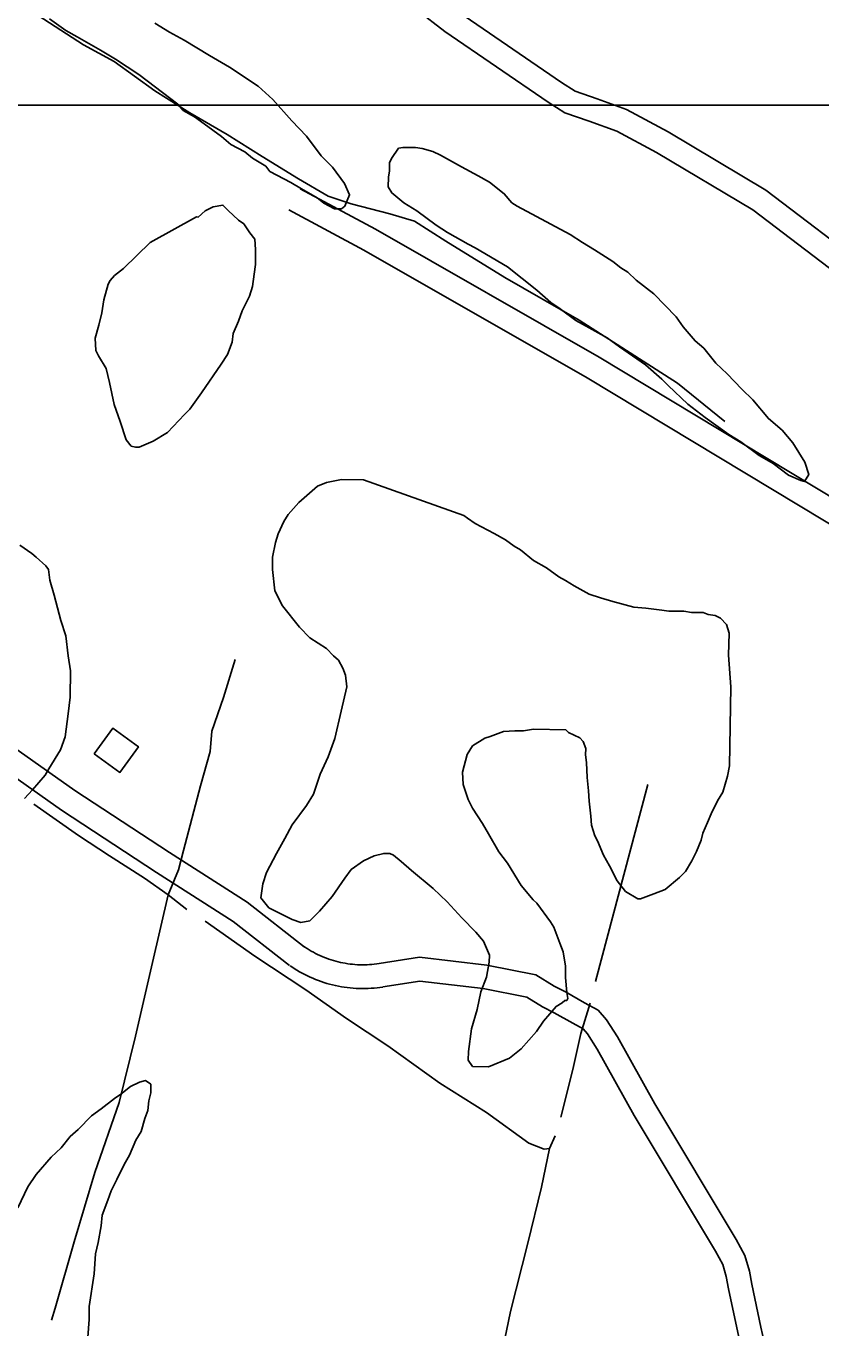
# Model space of a CAD drawing. Extents: x 3263578 to 3301413, y 764927 to 798602.
# Drawn here: x 3273959 to 3274964, y 780343 to 781990 of the extents above; entities that cross this region are included whole.
import ezdxf

# ---------------------------------------------------------------- set-up
doc = ezdxf.new("R2010")
doc.units = 0
for name, color, linetype in [('V-BLDG-OTLN', 7, 'Continuous'), ('V-GRID-MAJR', 7, 'Continuous'), ('V-ROAD-CNTR', 7, 'Continuous'), ('V-SITE-VEGE', 7, 'Continuous'), ('V-TOPO-SHOR', 7, 'Continuous')]:
    doc.layers.add(name, color=color, linetype=linetype)

msp = doc.modelspace()

# ---------------------------------------------------------------- linework, layer by layer
at = {"layer": 'V-BLDG-OTLN'}
msp.add_lwpolyline([(3274045.1, 781069), (3274077.5, 781045.6), (3274100.9, 781078), (3274068.5, 781101.4)], close=True, dxfattribs=at)
at = {"layer": 'V-GRID-MAJR'}
msp.add_spline([(3267730.5, 781891.4), (3270351, 781890.6), (3275592.2, 781889.4), (3280833.3, 781889.1), (3286074.5, 781889.4), (3291315.6, 781890.6), (3296556.8, 781892.5), (3299177.4, 781893.7)], degree=3, dxfattribs=at)
at = {"layer": 'V-ROAD-CNTR'}
for points in [[(3276397.6, 780862.3), (3276328.1, 780904.8), (3275724.4, 781268.5), (3275388.4, 781475.9), (3275248.5, 781563.2), (3275221.9, 781576.8), (3275206, 781584.5), (3275186.8, 781587.8), (3275169.2, 781594.2), (3275084.6, 781615.2), (3275067.2, 781622.2), (3275046.3, 781633.2), (3275032.7, 781640.6), (3275012.3, 781655.3), (3274877.9, 781757.4), (3274756.4, 781829.8), (3274705.9, 781856.6), (3274670.9, 781869.3), (3274640.3, 781880), (3274619.4, 781893.2), (3274488.4, 781982.9), (3274453.6, 782009.6)], [(3276413.3, 780887.9), (3276343.6, 780930.5), (3275740, 781294.1), (3275404.3, 781501.4), (3275263.3, 781589.4), (3275235.2, 781603.7), (3275215.3, 781613.3), (3275194.6, 781616.9), (3275178, 781623), (3275093.9, 781643.8), (3275079.8, 781649.5), (3275060.5, 781659.6), (3275048.7, 781666.1), (3275030.1, 781679.4), (3274894.7, 781782.3), (3274771.1, 781855.9), (3274718.1, 781884.1), (3274681, 781897.6), (3274653.5, 781907.2), (3274635.9, 781918.3), (3274506, 782007.1)], [(3276082.8, 780431.3), (3275895.2, 780575.1), (3275891.5, 780578.9), (3275891.5, 780578.7), (3275956, 780668.8), (3275966, 780695.5), (3275968, 780715.7), (3275968.7, 780730.3), (3275966.4, 780747), (3275962.1, 780762.3), (3275955.1, 780776), (3275947.7, 780789.4), (3275941.3, 780799.1), (3275933.5, 780807.9), (3275921.4, 780821.2), (3275893.8, 780839.1), (3275352.3, 781167.6), (3274683.6, 781570.7), (3274400.6, 781732.7), (3274305.5, 781783.7)], [(3276064.6, 780407.5), (3275875.1, 780552.7), (3275861.2, 780567.2), (3275861.8, 780588.8), (3275929.3, 780683), (3275936.5, 780702.4), (3275938.1, 780717.9), (3275938.6, 780728.9), (3275937, 780740.9), (3275934, 780751.2), (3275928.6, 780762), (3275922, 780773.9), (3275917.4, 780780.9), (3275911.2, 780787.9), (3275901.9, 780798.1), (3275877.8, 780813.7), (3275336.8, 781141.9), (3274668.4, 781544.8), (3274386.1, 781706.4), (3274291.3, 781757.3)], [(3274310.5, 780825.2), (3274238.3, 780881.5), (3274140.2, 780944.2), (3274020.4, 781022.7), (3273747.2, 781215.6), (3273639.5, 781321.2), (3273416.9, 781461.4)], [(3274292.1, 780801.6), (3274220.9, 780857), (3274123.9, 780919), (3274003.5, 780997.9), (3273727.9, 781192.5), (3273620.8, 781297.6), (3273400.9, 781436)], [(3274405.6, 780803.9), (3274402.4, 780803.5), (3274399.3, 780803.1), (3274396.3, 780802.8), (3274393.2, 780802.5), (3274390.1, 780802.4), (3274387.1, 780802.3), (3274384, 780802.3), (3274380.9, 780802.3), (3274377.9, 780802.4), (3274374.8, 780802.6), (3274371.7, 780802.9), (3274368.7, 780803.3), (3274365.7, 780803.7), (3274362.6, 780804.2), (3274359.6, 780804.7), (3274356.6, 780805.3), (3274353.6, 780806), (3274350.6, 780806.8), (3274347.7, 780807.6), (3274344.7, 780808.5), (3274341.8, 780809.5), (3274338.9, 780810.5), (3274336.1, 780811.6), (3274333.2, 780812.8), (3274330.4, 780814), (3274327.6, 780815.3), (3274324.9, 780816.7), (3274322.2, 780818.2), (3274319.5, 780819.6), (3274316.8, 780821.2), (3274314.2, 780822.8), (3274311.6, 780824.5), (3274309.8, 780825.8)], [(3275085.8, 780103.3), (3274929.4, 780262.6), (3274912.9, 780287.6), (3274901.2, 780308.7), (3274892.6, 780325.5), (3274888.4, 780343.9), (3274876.7, 780398.3), (3274873.8, 780414.6), (3274868.2, 780434.8), (3274857, 780454.9), (3274754, 780626.6), (3274706.8, 780711.1), (3274693, 780732.9), (3274682.6, 780744.8), (3274665.2, 780754.4), (3274641.1, 780768.2), (3274626.7, 780775.4), (3274603.4, 780789.6), (3274541.5, 780802), (3274456.3, 780811.9), (3274405.4, 780803.9)], [(3274410, 780774.2), (3274406.4, 780773.7), (3274402.7, 780773.3), (3274398.9, 780772.9), (3274395.1, 780772.6), (3274391.4, 780772.4), (3274387.6, 780772.3), (3274383.8, 780772.3), (3274380.1, 780772.3), (3274376.3, 780772.5), (3274372.5, 780772.7), (3274368.8, 780773.1), (3274365, 780773.5), (3274361.3, 780774), (3274357.6, 780774.6), (3274353.8, 780775.3), (3274350.1, 780776), (3274346.5, 780776.9), (3274342.8, 780777.8), (3274339.2, 780778.8), (3274335.6, 780779.9), (3274332, 780781.1), (3274328.5, 780782.4), (3274324.9, 780783.8), (3274321.5, 780785.2), (3274318, 780786.7), (3274314.6, 780788.3), (3274311.2, 780790), (3274307.9, 780791.8), (3274304.6, 780793.6), (3274301.3, 780795.5), (3274298.1, 780797.5), (3274295, 780799.6), (3274292.9, 780801)], [(3275066.3, 780080.3), (3274906, 780243.7), (3274887.2, 780272.1), (3274874.7, 780294.7), (3274864.2, 780315.2), (3274859.1, 780337.4), (3274847.3, 780392.5), (3274844.5, 780407.9), (3274840.2, 780423.3), (3274831, 780439.9), (3274728, 780611.6), (3274681.1, 780695.7), (3274668.9, 780714.9), (3274663.5, 780721.1), (3274650.5, 780728.3), (3274627, 780741.7), (3274612.2, 780749.1), (3274592.3, 780761.2), (3274536.9, 780772.3), (3274456.9, 780781.6), (3274410.1, 780774.3)]]:
    msp.add_lwpolyline(points, dxfattribs=at)
at = {"layer": 'V-SITE-VEGE'}
for points in [[(3274235.5, 781830.5), (3274217.9, 781839.7), (3274205.8, 781849.9), (3274183.9, 781865.8), (3274171.8, 781874.9), (3274157.5, 781882.9), (3274150.9, 781890.8), (3274142.1, 781897.6), (3274101.5, 781928.2), (3274071.8, 781947.6), (3274053.1, 781959), (3274023.4, 781976.2), (3274009.1, 781984.2), (3273988.2, 781998.9)], [(3274121.5, 781993.5), (3274140.2, 781982.1), (3274158.9, 781971.8), (3274190.8, 781952.4), (3274216.1, 781937.5), (3274252.4, 781913.6), (3274271, 781896.6), (3274295, 781869.6), (3274313.6, 781850.4), (3274332.1, 781825.6), (3274346.3, 781811), (3274361.6, 781790.7), (3274368, 781776.2), (3274362.2, 781761.8), (3274357.7, 781758.6), (3274348.8, 781758.7), (3274335.6, 781765.6), (3274326.8, 781772.4), (3274307, 781783.8), (3274293.8, 781791.8), (3274267.3, 781805.6), (3274261.9, 781812.3), (3274245.4, 781822.6), (3274235.5, 781830.5)], [(3274659.2, 781089.3), (3274644.9, 781096.1), (3274641.6, 781099.5), (3274600.5, 781100.2), (3274588.2, 781098.2), (3274577.1, 781098.3), (3274562.7, 781097.5), (3274545.9, 781091.1), (3274539.2, 781089), (3274523.5, 781079.2), (3274516.6, 781068.2), (3274510.7, 781046.1), (3274511.6, 781030.5), (3274517.9, 781011.5), (3274523.3, 781000.3), (3274536.3, 780981.2), (3274543.9, 780967.8), (3274556.9, 780945.3), (3274567.8, 780930.7), (3274585.1, 780902.7), (3274600.3, 780884.6), (3274604.7, 780880.1), (3274622.1, 780856.5), (3274626.5, 780849.8), (3274633.9, 780829.6), (3274638.2, 780818.5), (3274641.2, 780800.6), (3274641, 780786.2), (3274642.9, 780767.3), (3274643.9, 780759.5), (3274642.7, 780757.3), (3274640.5, 780757.3), (3274637.1, 780754), (3274629.3, 780749.7), (3274613.4, 780731.1), (3274604.3, 780717.9), (3274585.1, 780696), (3274570.5, 780684), (3274543.6, 780673.3), (3274523.6, 780673.6), (3274518.2, 780681.5), (3274518.4, 780692.6), (3274522.2, 780721.4), (3274529.2, 780745.8), (3274534, 780767.9), (3274541, 780786.7), (3274544.6, 780805.5), (3274544.8, 780814.4), (3274537.3, 780832.3), (3274527.5, 780843.6), (3274510, 780861.6), (3274491.4, 780881.9), (3274473.9, 780898.9), (3274446.5, 780921.5), (3274433.3, 780932.9), (3274423.5, 780940.8), (3274419.1, 780943.1), (3274411.3, 780943.2), (3274399, 780940.1), (3274385.6, 780933.6), (3274369.8, 780922.8), (3274361.9, 780911.8), (3274346, 780888.7), (3274330.1, 780870.1), (3274317.7, 780858.1), (3274306.5, 780856), (3274295.5, 780859.5), (3274265.7, 780874.4), (3274255.9, 780886.8), (3274258.4, 780904.6), (3274263.1, 780918.9), (3274275.7, 780943.2), (3274286, 780961.9), (3274295.2, 780979.5), (3274313.4, 781003.7), (3274322.5, 781018), (3274330.7, 781043.4), (3274341, 781065.5), (3274349.2, 781088.7), (3274357.5, 781123), (3274364.7, 781154), (3274362.7, 781168.5), (3274359.5, 781177.4), (3274354.1, 781187.5), (3274347.5, 781193.1), (3274338.8, 781202.2), (3274317.9, 781215.8), (3274304.8, 781229.4), (3274283, 781256.4), (3274273.3, 781275.5), (3274270.4, 781302.2), (3274270.6, 781317.7), (3274274.3, 781336.6), (3274277.8, 781347.6), (3274284.7, 781363.1), (3274290.4, 781371.8), (3274304, 781387.2), (3274327.6, 781407.9), (3274338.8, 781412.2), (3274357.8, 781416.3), (3274385.5, 781415.9)], [(3274385.5, 781415.9), (3274512.6, 781370.5), (3274517, 781367.1), (3274526.9, 781360.3), (3274551.1, 781347.7), (3274565.4, 781339.7), (3274576.4, 781331.7), (3274584.1, 781327.1), (3274600.6, 781313.5), (3274617.1, 781304.4), (3274632.5, 781293), (3274641.3, 781288.4), (3274652.3, 781281.6), (3274671, 781271.3), (3274685.4, 781266.6), (3274700.9, 781261.9), (3274727.4, 781254.8), (3274742.9, 781253.5), (3274762.9, 781250.9), (3274771.8, 781249.7), (3274790.7, 781249.4), (3274800.6, 781248.1), (3274815.1, 781247.9), (3274821.7, 781245.5), (3274830.6, 781244.3), (3274837.2, 781240.8), (3274844.8, 781232.9), (3274848, 781221.8), (3274847.5, 781194), (3274850.2, 781154), (3274848.6, 781054), (3274846.2, 781040.7), (3274840.3, 781020.8), (3274833.5, 781009.8), (3274825.4, 780993.2), (3274820.8, 780982.2), (3274815, 780969), (3274812.7, 780960.1), (3274806.9, 780945.8), (3274801.1, 780933.6), (3274793.1, 780920.4), (3274785.2, 780912.8), (3274767.2, 780897.5), (3274752.7, 780892.2), (3274735.9, 780885.8), (3274732.6, 780885.8), (3274717.2, 780895), (3274706.3, 780908.5), (3274696.6, 780927.5), (3274689, 780941), (3274681.5, 780958.9), (3274678.3, 780965.6), (3274674.1, 780979), (3274673.2, 780990.1), (3274671.2, 781009.1), (3274670.3, 781022.4), (3274668.4, 781039.1), (3274667.6, 781058), (3274666.6, 781068), (3274666.8, 781075.8), (3274663.6, 781084.7), (3274659.2, 781089.3)], [(3273950.9, 781332.9), (3273966.2, 781322.6), (3273971.7, 781318.1), (3273983.8, 781306.8), (3273987, 781302.3), (3273989, 781288.9), (3273994.3, 781269.9), (3274002.7, 781237.6), (3274009, 781218.6), (3274011.9, 781193), (3274015, 781174), (3274014.4, 781140.7), (3274011.9, 781119.6), (3274008.1, 781090.8), (3274002.3, 781074.2), (3273987.4, 781050), (3273982.9, 781042.3), (3273967, 781023.7), (3273956.8, 781012.7)], [(3273948.5, 780495.1), (3273961.2, 780521.5), (3273971.4, 780536.9), (3273990.7, 780558.9), (3274003.1, 780570.9), (3274014.4, 780585.1), (3274024.5, 780593.9), (3274041.5, 780611.4), (3274053.9, 780620.1), (3274070.7, 780633.1), (3274078.6, 780638.6), (3274091, 780648.4), (3274102.2, 780653.7), (3274110, 780655.8), (3274116.6, 780651.3), (3274116.4, 780640.2), (3274114, 780630.2), (3274112.7, 780618), (3274109.2, 780608.1), (3274104.5, 780591.5), (3274097.7, 780580.5), (3274089.6, 780561.7), (3274082.7, 780549.6), (3274073.5, 780530.9), (3274066.6, 780516.5), (3274062, 780504.4), (3274055, 780485.6), (3274053.7, 780472.3), (3274050, 780451.2), (3274046.5, 780436.8), (3274045, 780411.3), (3274038.7, 780370.3), (3274038.5, 780353.6), (3274037, 780331.4)]]:
    msp.add_lwpolyline(points, dxfattribs=at)
for points in [[(3274580, 781761.7), (3274647.2, 781726.1), (3274662.6, 781715.9), (3274678, 781706.7), (3274701.1, 781691.9), (3274711, 781684), (3274719.8, 781678.3), (3274730.7, 781668.1), (3274752.7, 781651.1), (3274781.1, 781621.8), (3274789.8, 781609.4), (3274805, 781591.4), (3274816, 781582.3), (3274831.2, 781563.2), (3274845.5, 781549.6), (3274864.1, 781530.4), (3274878.3, 781516.9), (3274897.9, 781493.2), (3274915.4, 781478.5), (3274928.5, 781462.7), (3274943.7, 781438), (3274949, 781422.4), (3274943.3, 781413.6), (3274938.9, 781414.8), (3274923.4, 781421.7), (3274903.7, 781436.5), (3274886, 781446.7), (3274863, 781463.8), (3274847.6, 781472.9), (3274817.9, 781494.5), (3274796, 781511.5), (3274770.8, 781535.2), (3274763.1, 781543.2), (3274742.3, 781561.3), (3274709.4, 781584), (3274694, 781595.4), (3274670.9, 781608), (3274654.3, 781617.1), (3274634.6, 781631.9), (3274622.5, 781639.9), (3274604.9, 781655.7), (3274567.6, 781685.2), (3274526.9, 781709.2), (3274518.1, 781713.8), (3274491.7, 781728.6), (3274477.4, 781737.7), (3274453.2, 781755.9), (3274436.7, 781766.2), (3274421.4, 781778.6), (3274417, 781786.5), (3274417.2, 781798.7), (3274418.5, 781806.5), (3274418.6, 781816.5), (3274420.9, 781822), (3274430, 781835.2), (3274435.6, 781836.2), (3274451.2, 781835.9), (3274460, 781834.7), (3274473.3, 781831.2), (3274483.2, 781826.5), (3274509.7, 781811.7), (3274530.6, 781800.2), (3274544.9, 781792.2), (3274563.6, 781777.5), (3274573.4, 781766.2)], [(3274115.9, 781715.8), (3274174.2, 781748.2), (3274176.4, 781748.1), (3274185.4, 781755.8), (3274195.5, 781761.2), (3274207.8, 781763.2), (3274214.3, 781756.4), (3274227.5, 781744), (3274234.1, 781739.4), (3274241.7, 781728.2), (3274248.2, 781720.3), (3274249.1, 781707), (3274248.8, 781688.1), (3274247.5, 781675.9), (3274245, 781660.4), (3274241.5, 781648.2), (3274232.3, 781629.5), (3274227.6, 781616.2), (3274220.7, 781600.8), (3274219.4, 781589.7), (3274213.6, 781574.2), (3274205.7, 781562.1), (3274180.6, 781525.8), (3274165.8, 781505), (3274159.1, 781498.4), (3274137.6, 781475.4), (3274119.6, 781464.6), (3274101.7, 781457.1), (3274097.3, 781457.2), (3274091.8, 781458.4), (3274085.2, 781466.3), (3274077.8, 781489.7), (3274070.4, 781510.9), (3274064.2, 781538.8), (3274060, 781556.7), (3274050.3, 781572.4), (3274047, 781579.1), (3274046.2, 781594.7), (3274050.9, 781611.3), (3274054.5, 781626.8), (3274057, 781643.4), (3274062.8, 781663.3), (3274065.1, 781667.7), (3274070.8, 781674.3), (3274082, 781683)]]:
    msp.add_lwpolyline(points, close=True, dxfattribs=at)
at = {"layer": 'V-TOPO-SHOR'}
msp.add_line((3274679.2, 780781), (3274745.4, 781030.3), dxfattribs=at)
for points in [[(3273974.1, 782003.2), (3274031.4, 781965.9), (3274070.1, 781944.8), (3274121.7, 781907.9), (3274166.1, 781879.8), (3274213.1, 781852.6), (3274257.5, 781824.5), (3274303.4, 781796.3), (3274340.8, 781774.7), (3274370.1, 781764.7), (3274419.1, 781752.2), (3274450, 781742.9), (3274489.8, 781717.7), (3274564.3, 781671.7), (3274658.4, 781617.6)], [(3274658.4, 781617.6), (3274783, 781537.9), (3274842.6, 781489.4)], [(3274138.6, 780890.8), (3274151.7, 780922.6), (3274158.1, 780946.7), (3274179.6, 781028.8), (3274191.5, 781072.3), (3274193.8, 781098), (3274208.4, 781140.2), (3274223.1, 781188.4)], [(3273968.5, 781005.4), (3274024.9, 780966), (3274064.5, 780940.1), (3274108.4, 780912), (3274138.6, 780890.8), (3274162.2, 780872.1)], [(3274138.6, 780890.8), (3274118.6, 780805.3), (3274097.4, 780712.2), (3274076.5, 780628.3), (3274045.9, 780539.7), (3274019.7, 780451.9), (3273995.4, 780368.2), (3273990.9, 780352.8)], [(3274185.3, 780857.4), (3274248.3, 780813.1), (3274312.6, 780770.8), (3274364, 780734.3), (3274416.6, 780699.6), (3274482.1, 780652.5), (3274541.1, 780615.3), (3274594.6, 780576.5), (3274614, 780569), (3274620.7, 780570.1), (3274628.2, 780586.1)], [(3274635.4, 780609.4), (3274650.4, 780669.7), (3274660.7, 780715.3), (3274672.3, 780753.9)], [(3274620.7, 780570.1), (3274610.9, 780521.2), (3274593.6, 780450.2), (3274571.7, 780363.8), (3274554.5, 780282.6), (3274530.5, 780189.7), (3274505, 780093.4), (3274481.5, 779993.8)]]:
    msp.add_lwpolyline(points, dxfattribs=at)

doc.saveas('drawing.dxf')
